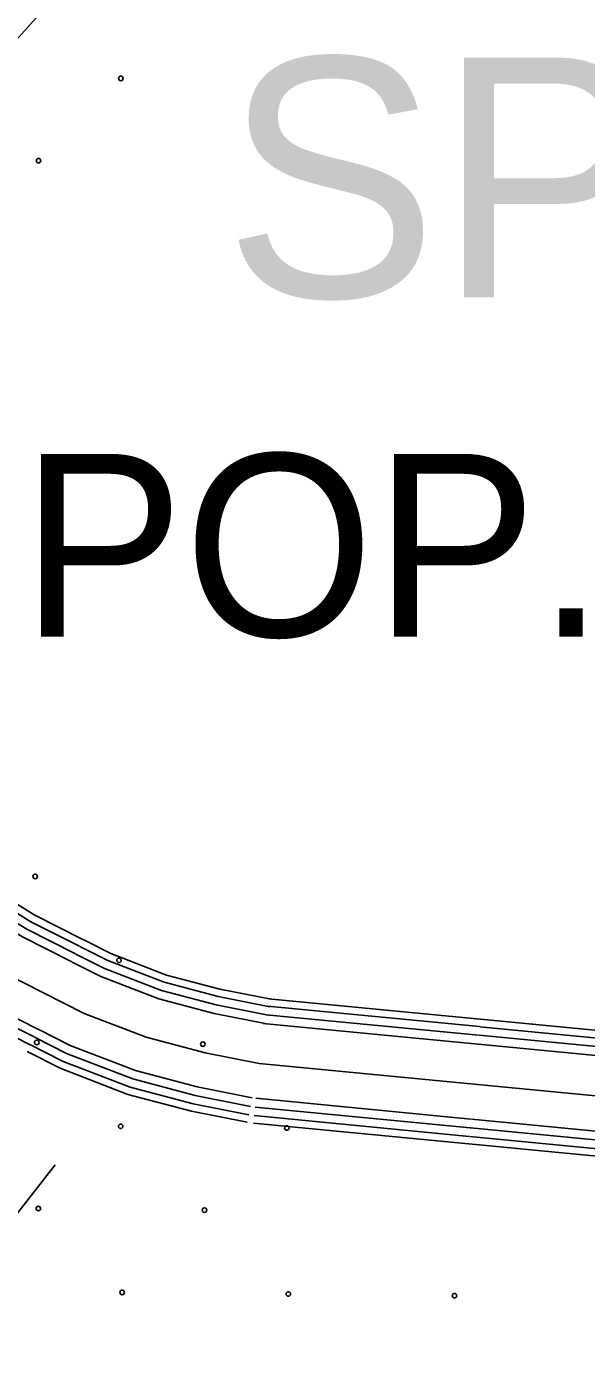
# Model space of a CAD drawing. Extents: x 1577619 to 1828281, y 483481 to 598136.
# Drawn here: x 1688377 to 1689672, y 510262 to 513373 of the extents above; entities that cross this region are included whole.
import ezdxf

# ---------------------------------------------------------------- set-up
doc = ezdxf.new("R2010")
doc.units = 0
for name, color, linetype in [('DESIGN - EROSION CONTROL - Devices', 7, 'Continuous'), ('DESIGN - TRANSPORTATION - Text', 7, 'Continuous'), ('SURVEY - CENTERLINE - Preliminary Text', 7, 'Continuous'), ('SURVEY - NON-TRANSPORTATION - Features Text', 7, 'Continuous'), ('SURVEY - VEGETATION - Features with Text', 7, 'Continuous')]:
    doc.layers.add(name, color=color, linetype=linetype)

msp = doc.modelspace()

# ---------------------------------------------------------------- linework, layer by layer
at = {"layer": 'DESIGN - EROSION CONTROL - Devices'}
for centre in [(1688594.5, 513253.3), (1688404.1, 513062.9), (1688396.2, 511405.4), (1688590.4, 511211.2), (1688400, 511020.8), (1688784.5, 511017.1), (1688594.1, 510826.7), (1688978.7, 510822.9), (1688403.7, 510636.3), (1688788.3, 510632.5), (1688597.8, 510442.1), (1688982.4, 510438.4), (1689366.9, 510434.7)]:
    msp.add_circle(centre, 5.28, dxfattribs=at)
at = {"layer": 'DESIGN - TRANSPORTATION - Text'}
msp.add_lwpolyline([(1688322.6, 510203.6), (1688341.2, 510281.5), (1688343.4, 510311.5), (1688345.6, 510335.5), (1688343.7, 510355.6), (1688330, 510385.7), (1688322.2, 510417.8), (1688306.6, 510460), (1688302.7, 510480), (1688298.9, 510498.1), (1688294.8, 510482.1), (1688303.1, 510534.1), (1688319.4, 510568), (1688327.5, 510589.9), (1688442.4, 510737.2)], dxfattribs=at)
at = {"layer": 'SURVEY - CENTERLINE - Preliminary Text'}
for points in [[(1687408, 512747), (1687465.3, 512524.3), (1687524.5, 512313.8), (1687573.8, 512143.4), (1687617.3, 512027.1), (1687670.8, 511904.8), (1687744.1, 511756.3), (1687841.5, 511605.8), (1687980.8, 511451), (1688138.1, 511304.3), (1688221.2, 511244.5), (1688321.5, 511183.4), (1688510.1, 511088), (1688653.6, 511032.8), (1688789.6, 510996.6), (1688914.8, 510972), (1689773.3, 510889.3), (1690834.2, 510795), (1691957, 510708.4), (1692968.1, 510642.4), (1694238.8, 510549.2), (1695351.7, 510466.7), (1695618, 510446.8)], [(1688120.4, 511504), (1688223.2, 511408), (1688295.2, 511356.3), (1688386.6, 511300.6), (1688498.9, 511243.8)], [(1688132.3, 511516.8), (1688234.3, 511421.6), (1688304.9, 511370.9), (1688395.2, 511315.9), (1688506.8, 511259.4)], [(1688093.6, 511473.9), (1688197.6, 511376.8), (1688272.9, 511322.7), (1688367.1, 511265.3), (1688481.5, 511207.4)], [(1688106.8, 511489.3), (1688210.5, 511392.5), (1688284.2, 511339.6), (1688376.9, 511283.1), (1688489.8, 511226)], [(1687974.6, 511346.4), (1688086.7, 511241.7), (1688176.5, 511177.1), (1688282.2, 511112.8), (1688402.8, 511051.8)], [(1687947.1, 511316.9), (1688061.1, 511210.5), (1688154.2, 511143.5), (1688262.6, 511077.5), (1688384.6, 511015.8)], [(1687960.8, 511331.5), (1688073.9, 511226), (1688165.3, 511160.2), (1688272.3, 511095), (1688393.6, 511033.7)], [(1688499.7, 511243.4), (1688564.5, 511210.6), (1688695, 511160.4), (1688819.8, 511127.2), (1688939.2, 511103.7)], [(1688507.6, 511259), (1688571.6, 511226.6), (1688700.4, 511177.1), (1688823.8, 511144.3), (1688942.6, 511120.9)], [(1688490.6, 511225.5), (1688556.4, 511192.3), (1688688.8, 511141.3), (1688815.3, 511107.7), (1688935.3, 511084.1)], [(1688482.3, 511207), (1688548.1, 511173.7), (1688682.5, 511122), (1688810.7, 511088), (1688932.3, 511064)], [(1688936.6, 511122.1), (1689426.4, 511074.9)], [(1688934, 511104.7), (1689424.7, 511057.5)], [(1688924.1, 511065.2), (1689421.8, 511017.3)], [(1688931.2, 511084.9), (1689422.8, 511037.6)], [(1689425.6, 511057.4), (1689785.6, 511022.7), (1689922.4, 511010.5)], [(1689427.3, 511074.8), (1689787.3, 511040.1), (1689924, 511028)], [(1688394.4, 511033.3), (1688469, 510995.6), (1688622.4, 510936.5), (1688766.9, 510898.1), (1688894.7, 510873)], [(1688403.6, 511051.4), (1688477.3, 511014.1), (1688628.7, 510955.9), (1688771.4, 510917.9), (1688898.6, 510892.9)], [(1689423.7, 511037.5), (1689783.8, 511002.8), (1689920.6, 510990.6)], [(1688377.5, 510999.8), (1688453.8, 510961.2), (1688610.8, 510900.8), (1688758.4, 510861.6), (1688887.4, 510836.2)], [(1688385.4, 511015.4), (1688460.9, 510977.2), (1688616.2, 510917.5), (1688762.4, 510878.6), (1688890.8, 510853.3)], [(1689422.7, 511017.2), (1689781.9, 510982.6), (1689919.8, 510970.3)], [(1688905.4, 510871.4), (1689403.1, 510823.4)], [(1688907.3, 510891.6), (1689405, 510843.6)], [(1688903.5, 510851.5), (1689401.2, 510803.5)], [(1689405.9, 510843.6), (1689765.8, 510808.9), (1689904.3, 510796.6)], [(1688901.8, 510834.1), (1689399.5, 510786.1)], [(1689404, 510823.4), (1689764, 510788.7), (1689902.5, 510776.4)], [(1689400.4, 510786), (1689760.5, 510751.4), (1689899.2, 510739)], [(1689402.1, 510803.5), (1689762.1, 510768.8), (1689900.7, 510756.5)]]:
    msp.add_lwpolyline(points, dxfattribs=at)
at = {"layer": 'SURVEY - NON-TRANSPORTATION - Features Text'}
msp.add_lwpolyline([(1687832.4, 512159.9), (1687836.1, 512241.9), (1687849.7, 512353.7), (1687869.1, 512469.6), (1687901.8, 512586.9), (1687950, 512717.9), (1687994.4, 512827), (1688045.7, 512932.7), (1688115.2, 513045.5), (1688181.8, 513140), (1688250.7, 513229.2), (1688351.3, 513341.3), (1688439.2, 513439.7)], dxfattribs=at)

# ---------------------------------------------------------------- texts
at = {"layer": 'SURVEY - VEGETATION - Features with Text'}
for s, height, p in [('SPRING HILL', 554.987, (1688833.1, 512746.5)), ('POP. 4,358 (EST.)', 422.99, (1688363.4, 511960.7))]:
    msp.add_text(s, height=height, rotation=0, dxfattribs=at).set_placement(p)

doc.saveas('drawing.dxf')
